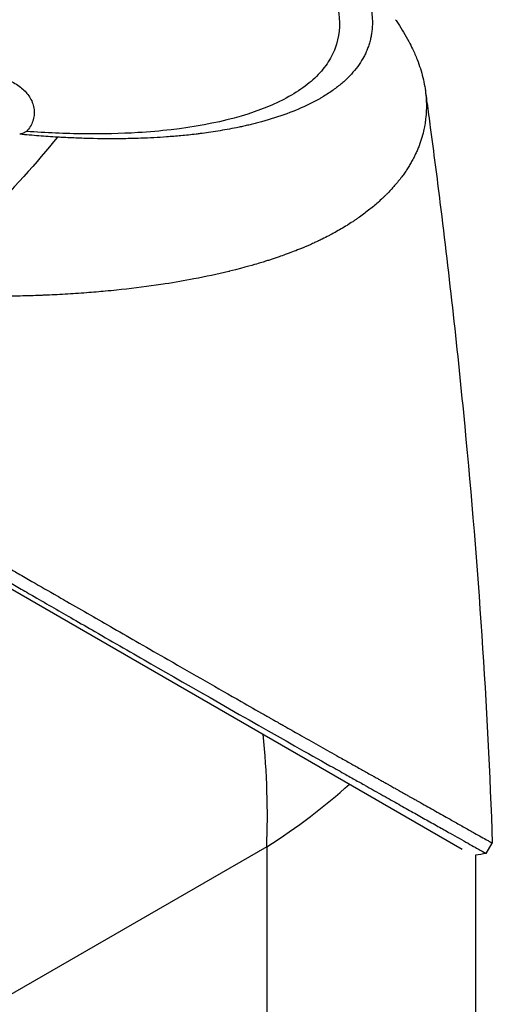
# Model space of a CAD drawing. Header units: millimetres. Extents: x 0 to 4378, y 0 to 2397.
# Tile 296 of 322: x 2759 to 2798, y 1010 to 1092. Entities that reach past the tile are written whole.
import ezdxf

# ---------------------------------------------------------------- set-up
doc = ezdxf.new("R2010")
doc.units = ezdxf.units.MM
doc.header["$LTSCALE"] = 0.2
doc.layers.add('01_Object Line', color=4, linetype='Continuous')

# ---------------------------------------------------------------- blocks, each defined once
blk = doc.blocks.new('A$C92b2c99e')
for p, q in [((53.55402986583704, 220.3833021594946), (53.55402645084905, 220.3833310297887)), ((47.26159016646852, 214.7336054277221), (47.26159462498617, 214.7335358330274)), ((40.07840898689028, 211.9463388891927), (40.07840872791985, 211.9463604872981)), ((7.732759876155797, 192.7212172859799), (57.86856884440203, 163.7752944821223)), ((45.22065795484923, 166.3879545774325), (45.22268636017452, 166.3891054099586)), ((41.71930008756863, 163.9650476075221), (-2.969848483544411, 138.1637556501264)), ((41.71930008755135, 163.9650476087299), (41.71930008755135, 112.3624636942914)), ((42.56801624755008, 164.5155804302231), (42.56801703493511, 164.5156208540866)), ((59.87386267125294, 163.4118653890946), (60.37372654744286, 164.2776550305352)), ((58.99999999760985, 128.284147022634), (58.99999999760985, 163.2701243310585))]:
    blk.add_line(p, q)
for major_axis, ratio, start_param, end_param in [((-27.1173882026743, 52.44417063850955), 0.6058813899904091, 3.955108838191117, 4.136535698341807), ((58.97667815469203, 2.737738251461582), 0.6058813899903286, 5.469669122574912, 5.651095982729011)]:
    blk.add_ellipse((-2.390152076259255e-09, 188.0516967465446), major_axis=major_axis, ratio=ratio, start_param=start_param, end_param=end_param)
for points, knots in [([(38.28010540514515, 246.0907142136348), (38.44929418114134, 245.9933750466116), (38.90085970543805, 245.7333027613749), (39.89449884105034, 245.1171558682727), (40.2799290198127, 244.8694266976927), (40.90462062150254, 244.4546881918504), (41.15036762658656, 244.2879246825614), (42.34952418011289, 243.4566111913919), (43.24696960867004, 242.7779209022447), (44.61954278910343, 241.6435015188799), (45.13775682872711, 241.1872710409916), (46.26605551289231, 240.1237358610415), (46.85008438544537, 239.5160350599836), (48.06724770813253, 238.1017972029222), (48.65019855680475, 237.2984173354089), (49.73518571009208, 235.4500964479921), (50.14637495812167, 234.4130205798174), (50.3866075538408, 233.1451115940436), (50.42131196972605, 232.88121635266), (50.4496784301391, 232.4898422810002), (50.45517406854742, 232.3608867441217), (50.45830938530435, 232.1052949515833), (50.45599936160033, 231.9786243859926), (50.44656537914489, 231.7870866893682), (50.44233920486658, 231.7228318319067), (50.42654729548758, 231.5302337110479), (50.41254171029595, 231.4053663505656), (50.37669796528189, 231.1576721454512), (50.35514387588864, 231.0362791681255), (50.31693045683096, 230.8551059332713), (50.30333802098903, 230.7953721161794), (50.27323158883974, 230.6722366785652), (50.25666114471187, 230.6093072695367), (50.22178538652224, 230.4848338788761), (50.2033574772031, 230.4228836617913), (50.14470150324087, 230.2368303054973), (50.10093937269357, 230.1121300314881), (50.01139734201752, 229.879212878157), (49.96420797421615, 229.7663111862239), (49.86285549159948, 229.5437636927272), (49.80920171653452, 229.434957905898), (49.63511620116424, 229.1085322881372), (49.50380618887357, 228.8938871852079), (49.20603626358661, 228.4613243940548), (49.03569309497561, 228.2413141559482), (48.69025096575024, 227.8420852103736), (48.51833449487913, 227.6618048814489), (48.27408716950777, 227.4274520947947), (48.22202230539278, 227.3786207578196), (47.95554532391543, 227.1350256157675), (47.72955797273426, 226.9465897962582), (47.36783358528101, 226.67077874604), (47.24351252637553, 226.5800230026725), (46.99022497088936, 226.4025934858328), (46.85985367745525, 226.3150296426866), (46.59254510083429, 226.142782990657), (46.45757489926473, 226.0591944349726), (46.24712085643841, 225.9341860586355), (46.17523111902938, 225.8922482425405), (46.03339995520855, 225.8112352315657), (45.96391864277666, 225.7722633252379), (45.81744849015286, 225.6918430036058), (45.74308867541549, 225.6518233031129), (45.52993763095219, 225.5390523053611), (45.38170960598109, 225.4636174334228), (44.08192277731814, 224.8262802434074), (42.75712470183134, 224.3384496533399), (41.1379735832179, 223.8969062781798), (40.99928048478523, 223.860185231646), (40.71877786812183, 223.7881237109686), (40.58067655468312, 223.7536628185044), (40.30634181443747, 223.6872236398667), (40.16967314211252, 223.6550611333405), (39.89759066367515, 223.5928983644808), (39.76299981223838, 223.5630110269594), (39.49490135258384, 223.5052109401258), (39.36011193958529, 223.4770128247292), (38.97189926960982, 223.3980484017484), (38.70927155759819, 223.3476653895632), (37.94081878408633, 223.2085151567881), (37.41834201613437, 223.1245753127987), (36.68174642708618, 223.0195266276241), (36.45134535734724, 222.9885417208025), (36.10843453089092, 222.9450560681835), (35.99861317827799, 222.9315033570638), (35.67316811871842, 222.8925546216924), (35.45707455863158, 222.8681786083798), (35.03395097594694, 222.8232363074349), (34.82968075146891, 222.802814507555), (34.23433908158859, 222.7469013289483), (33.84081135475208, 222.7143610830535), (32.74431199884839, 222.6356261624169), (32.03122963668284, 222.5976071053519), (30.75940015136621, 222.5522785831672), (30.20650689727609, 222.5396624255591), (28.80585007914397, 222.5251396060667), (27.94917463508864, 222.5317523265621), (26.64330478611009, 222.5646712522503), (26.2045941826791, 222.579465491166), (25.54118936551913, 222.6074757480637), (25.31935542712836, 222.617772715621), (24.9854544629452, 222.6346626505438), (24.8739637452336, 222.6405333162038), (24.70644782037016, 222.6497000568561), (24.65056217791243, 222.6528157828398), (24.56666470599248, 222.6575795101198), (24.53868720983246, 222.6591824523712), (24.48278898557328, 222.662413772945), (24.45486808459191, 222.6640423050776), (24.42694390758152, 222.6655630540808)], [0.000491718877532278, 0.000491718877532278, 0.000491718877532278, 0.000491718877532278, 0.07047650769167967, 0.07047650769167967, 0.1167839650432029, 0.1167839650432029, 0.1475976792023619, 0.1475976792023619, 0.2701627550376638, 0.2701627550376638, 0.3512904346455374, 0.3512904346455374, 0.4593778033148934, 0.4593778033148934, 0.6035433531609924, 0.6035433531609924, 0.7954770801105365, 0.7954770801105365, 0.8467589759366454, 0.8467589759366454, 0.8722470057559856, 0.8722470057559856, 0.8975464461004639, 0.8975464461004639, 0.9108155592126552, 0.9108155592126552, 0.9360581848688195, 0.9360581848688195, 0.9610527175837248, 0.9610527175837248, 0.9734072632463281, 0.9734072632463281, 0.9866115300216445, 0.9866115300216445, 0.9999247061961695, 0.9999247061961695, 1.026342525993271, 1.026342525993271, 1.051464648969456, 1.051464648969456, 1.076258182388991, 1.076258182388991, 1.125242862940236, 1.125242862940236, 1.17787790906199, 1.17787790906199, 1.22498503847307, 1.22498503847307, 1.237744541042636, 1.237744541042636, 1.287061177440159, 1.287061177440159, 1.311763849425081, 1.311763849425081, 1.336614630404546, 1.336614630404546, 1.36133253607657, 1.36133253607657, 1.372959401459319, 1.372959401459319, 1.38422183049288, 1.38422183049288, 1.395506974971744, 1.395506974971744, 1.418669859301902, 1.418669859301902, 1.596071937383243, 1.596071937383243, 1.612752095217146, 1.612752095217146, 1.628767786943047, 1.628767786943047, 1.644171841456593, 1.644171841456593, 1.659003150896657, 1.659003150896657, 1.673475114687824, 1.673475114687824, 1.702106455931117, 1.702106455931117, 1.756637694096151, 1.756637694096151, 1.781274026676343, 1.781274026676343, 1.792707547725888, 1.792707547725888, 1.814679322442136, 1.814679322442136, 1.835454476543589, 1.835454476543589, 1.874476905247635, 1.874476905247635, 1.942806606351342, 1.942806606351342, 1.994084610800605, 1.994084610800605, 2.070997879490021, 2.070997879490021, 2.109451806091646, 2.109451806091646, 2.12866605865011, 2.12866605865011, 2.138273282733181, 2.138273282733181, 2.143076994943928, 2.143076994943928, 2.145478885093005, 2.145478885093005, 2.147873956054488, 2.147873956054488, 2.147873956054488, 2.147873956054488]), ([(36.07126276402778, 245.4146639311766), (36.11209481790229, 245.3911546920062), (36.14362296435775, 245.3729328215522), (36.21412083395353, 245.3320810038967), (36.24970249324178, 245.311395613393), (36.35640223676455, 245.2491652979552), (36.42725253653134, 245.2075744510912), (36.6406412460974, 245.0814972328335), (36.78204300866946, 244.9968441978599), (37.21845901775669, 244.73214989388), (37.51010552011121, 244.5502094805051), (38.49968608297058, 243.916374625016), (39.17716131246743, 243.4516697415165), (41.20838322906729, 241.9679845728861), (42.44272931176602, 240.9238527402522), (43.72946446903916, 239.6492013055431), (43.95865566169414, 239.4129015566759), (44.71322071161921, 238.6018279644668), (45.19147455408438, 238.0280798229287), (45.87091896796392, 237.1041951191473), (46.10823258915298, 236.7518745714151), (46.60017157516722, 235.9464239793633), (46.83845457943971, 235.4950375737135), (47.20929458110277, 234.656388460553), (47.35106804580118, 234.2681220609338), (47.5187421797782, 233.6795398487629), (47.56784017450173, 233.47585288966), (47.80726208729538, 232.2577591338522), (47.769544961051, 231.2840036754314), (47.35573643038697, 229.9146323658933), (47.16042378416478, 229.4760004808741), (46.65268989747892, 228.6314636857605), (46.3402544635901, 228.2256627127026), (45.60543620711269, 227.4589340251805), (45.18584565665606, 227.0977420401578), (44.236478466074, 226.4128638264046), (43.70621543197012, 226.0895179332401), (40.7759970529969, 224.5698455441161), (37.6259897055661, 223.7199578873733), (32.91944305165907, 223.1763948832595), (32.00322952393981, 223.0965850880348), (29.63664047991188, 222.9531429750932), (28.15077306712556, 222.918067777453), (25.84153726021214, 222.9432259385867), (25.05809693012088, 222.9647083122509), (23.46685499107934, 223.0335352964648), (22.65919108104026, 223.0809242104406), (21.84238852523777, 223.1410305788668)], [1.005967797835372e-06, 1.005967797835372e-06, 1.005967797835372e-06, 1.005967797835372e-06, 0.01728909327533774, 0.01728909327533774, 0.03499330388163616, 0.03499330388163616, 0.07050558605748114, 0.07050558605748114, 0.1424607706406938, 0.1424607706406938, 0.2947344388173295, 0.2947344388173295, 0.6796895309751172, 0.6796895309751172, 1.520710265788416, 1.520710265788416, 1.712137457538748, 1.712137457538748, 2.178469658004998, 2.178469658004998, 2.46863176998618, 2.46863176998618, 2.84567738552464, 2.84567738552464, 3.177240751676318, 3.177240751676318, 3.354711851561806, 3.354711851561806, 4.24691782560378, 4.24691782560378, 4.688059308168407, 4.688059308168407, 5.12947488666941, 5.12947488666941, 5.562211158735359, 5.562211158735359, 5.997516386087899, 5.997516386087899, 7.753462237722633, 7.753462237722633, 8.159608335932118, 8.159608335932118, 8.770872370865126, 8.770872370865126, 9.077830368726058, 9.077830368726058, 9.38555500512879, 9.38555500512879, 9.38555500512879, 9.38555500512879]), ([(52.36705533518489, 232.3837925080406), (52.43904409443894, 232.2805651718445), (52.51080390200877, 232.1755166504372), (52.5821822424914, 232.0686533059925), (52.89318276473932, 231.6030420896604), (53.19692822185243, 231.1029757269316), (53.47841253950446, 230.5697765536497), (53.58142867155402, 230.3746391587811), (53.68143010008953, 230.1750961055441), (53.77760347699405, 229.9712423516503), (53.91846194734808, 229.6726719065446), (54.04646606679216, 229.374700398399), (54.16152702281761, 229.077542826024), (54.3533844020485, 228.5820500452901), (54.50926911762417, 228.0888457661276), (54.62877580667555, 227.5991326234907), (54.68895608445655, 227.3525265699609), (54.73991663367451, 227.1068085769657), (54.78160623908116, 226.8621147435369), (54.82270435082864, 226.6208926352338), (54.85480264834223, 226.3805947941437), (54.87785048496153, 226.1413550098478), (54.92427789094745, 225.6594320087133), (54.93399320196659, 225.181958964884), (54.90733334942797, 224.7098325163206), (54.89400341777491, 224.4737691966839), (54.87160313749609, 224.2390600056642), (54.84019801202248, 224.005857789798), (54.83361241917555, 223.956955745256), (54.82663096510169, 223.908118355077), (54.81925436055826, 223.8593469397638), (54.80998530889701, 223.7980633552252), (54.78400872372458, 223.6140679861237), (54.71898646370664, 223.3114286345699), (54.6793050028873, 223.1267353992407), (54.62452237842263, 222.8979626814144), (54.54417270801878, 222.6272075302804), (54.48431581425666, 222.4255071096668), (54.41021568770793, 222.2006501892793), (54.31622400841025, 221.9536480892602), (54.27556944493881, 221.8468113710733), (54.2312001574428, 221.7359801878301), (54.18249877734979, 221.6211162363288), (54.13734286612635, 221.5146144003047), (54.08843876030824, 221.4046916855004), (54.03545388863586, 221.2914979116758), (53.99410443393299, 221.2031613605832), (53.95038641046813, 221.1127857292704), (53.90395475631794, 221.0204572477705), (53.8400217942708, 220.8933277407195), (53.77314430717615, 220.7668859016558), (53.702964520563, 220.6412320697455), (53.64302964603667, 220.533921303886), (53.58084196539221, 220.4272416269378), (53.51657770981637, 220.3210521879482), (53.45231345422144, 220.2148627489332), (53.38572703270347, 220.1088335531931), (53.31792776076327, 220.0043369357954), (53.24772654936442, 219.8961382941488), (53.17182427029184, 219.7839886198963), (53.09885465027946, 219.6792020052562), (53.03087835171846, 219.5815859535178), (52.96544707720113, 219.490359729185), (52.88243869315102, 219.3796261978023), (52.79943030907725, 219.2688926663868), (52.69884482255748, 219.1386518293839), (52.5997134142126, 219.0155037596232), (52.50058200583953, 218.8923556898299), (52.40290466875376, 218.7763003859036), (52.29928370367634, 218.6568728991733), (52.22399257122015, 218.5700967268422), (52.14745616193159, 218.4842603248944), (52.06943000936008, 218.3989087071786), (52.04007106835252, 218.3667934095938), (52.010501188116, 218.3347474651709), (51.98070734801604, 218.3027466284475), (51.87173152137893, 218.185698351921), (51.75994285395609, 218.069456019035), (51.64515453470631, 217.9542629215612), (51.58776036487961, 217.896666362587), (51.5296729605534, 217.8392793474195), (51.47081475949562, 217.7820891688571), (51.41195655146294, 217.7248989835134), (51.35252981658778, 217.6680690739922), (51.29225864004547, 217.6113261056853), (51.17171626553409, 217.4978401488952), (51.04859506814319, 217.3855093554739), (50.92252204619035, 217.2739775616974), (50.67037591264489, 217.0509138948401), (50.40676688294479, 216.8316982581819), (50.13270755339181, 216.6163693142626), (49.99567783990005, 216.5087048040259), (49.85589227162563, 216.4018811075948), (49.71363017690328, 216.296162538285), (49.57136804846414, 216.1904439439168), (49.42625305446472, 216.0855327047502), (49.27835524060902, 215.9818974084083), (49.20440632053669, 215.9300797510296), (49.12979580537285, 215.8785313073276), (49.05453607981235, 215.8271877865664), (48.97927634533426, 215.7758442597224), (48.90336187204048, 215.7247745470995), (48.8266349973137, 215.6739812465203), (48.67749884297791, 215.5752528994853), (48.52535525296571, 215.4777436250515), (48.37075409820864, 215.3812857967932), (48.36627825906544, 215.3784932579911), (48.36180035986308, 215.3757015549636), (48.35732041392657, 215.3729106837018), (48.19809715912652, 215.2737193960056), (48.03564452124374, 215.1755759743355), (47.87051272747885, 215.0786918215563), (47.70538037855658, 214.9818073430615), (47.53741556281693, 214.8859192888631), (47.36658709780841, 214.7913140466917), (47.28117264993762, 214.7440113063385), (47.19488445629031, 214.6969525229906), (47.10790790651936, 214.6503252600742), (47.02093121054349, 214.6036979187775), (46.93316590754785, 214.5573651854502), (46.84471154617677, 214.5112983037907), (46.66780237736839, 214.419164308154), (46.48857618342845, 214.3281538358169), (46.30638053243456, 214.2382850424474), (46.1989485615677, 214.185293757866), (46.0906175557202, 214.1327365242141), (45.98133632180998, 214.0806040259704), (45.97932273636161, 214.0796434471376), (45.97710923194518, 214.0785882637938), (45.97469559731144, 214.0774385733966), (45.94062391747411, 214.0612091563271), (45.86680580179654, 214.0260910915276), (45.75179801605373, 213.9727237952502), (45.66492893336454, 213.9324137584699), (45.55459514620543, 213.8817381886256), (45.41956679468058, 213.8212231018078), (45.34721417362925, 213.7887971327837), (45.26776036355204, 213.7535487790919), (45.1809257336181, 213.7155708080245), (45.09156058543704, 213.6764860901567), (44.99464504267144, 213.6346269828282), (44.88950969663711, 213.5899743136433), (44.81660438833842, 213.5590102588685), (44.7397830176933, 213.5267216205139), (44.65904098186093, 213.4932045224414), (44.63711820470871, 213.4841040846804), (44.61542945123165, 213.4751301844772), (44.59397890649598, 213.4662824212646), (44.3661969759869, 213.3723286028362), (44.16442726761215, 213.2921831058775), (43.9913055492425, 213.2248238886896), (43.56628897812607, 213.0594559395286), (43.31522211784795, 212.9701520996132), (43.25456774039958, 212.9481610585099), (43.08455606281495, 212.8865210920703), (42.91283552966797, 212.825758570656), (42.73938700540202, 212.7658790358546), (42.52552575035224, 212.6920478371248), (42.30931091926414, 212.6196644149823), (42.09049669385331, 212.5485056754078), (41.99268979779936, 212.5166987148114), (41.89448880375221, 212.4851369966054), (41.79586639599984, 212.4538184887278), (41.67384914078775, 212.4150707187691), (41.55118682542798, 212.3766952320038), (41.42782772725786, 212.3386881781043), (41.28551043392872, 212.294840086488), (41.14232264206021, 212.2514862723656), (40.9982786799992, 212.2086277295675), (40.74185741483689, 212.1323326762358), (39.98918335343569, 211.9028255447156), (38.65227711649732, 211.5762585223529), (38.62930622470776, 211.5706474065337), (38.6061603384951, 211.565009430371), (38.58283877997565, 211.5593450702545), (37.64757476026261, 211.3321873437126), (36.68303710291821, 211.1239588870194), (35.69287569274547, 210.9347621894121), (34.92150106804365, 210.7873705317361), (34.13418854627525, 210.6514584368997), (33.33269379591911, 210.5270326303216), (33.07988332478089, 210.4877857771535), (32.82566426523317, 210.4496969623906), (32.57009185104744, 210.4127654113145), (31.50426398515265, 210.2587477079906), (30.41434302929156, 210.1247728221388), (29.30380453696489, 210.0106103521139), (28.99848188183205, 209.9792234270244), (28.69159808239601, 209.9493406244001), (28.38319260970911, 209.9209471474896), (28.14311019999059, 209.8988438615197), (27.88970910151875, 209.8764599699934), (27.62271302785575, 209.8540803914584), (27.10438902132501, 209.8106345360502), (26.53518486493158, 209.7671578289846), (25.91275301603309, 209.7260923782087), (25.63498273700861, 209.7077662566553), (25.34658637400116, 209.6899274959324), (25.04761952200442, 209.6727066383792), (24.76671944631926, 209.6565264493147), (24.47644805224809, 209.6408891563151), (24.17641918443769, 209.6261722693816), (23.89256168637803, 209.6122486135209), (23.60006047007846, 209.5991307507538), (23.29893907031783, 209.58688867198), (23.2526508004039, 209.5850068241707), (23.20615507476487, 209.5831438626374), (23.15945249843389, 209.5813005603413), (22.92235301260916, 209.5719424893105), (22.67447480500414, 209.5628890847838), (22.41584841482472, 209.5543501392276), (21.87070334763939, 209.5363513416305), (21.2773699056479, 209.5207664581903), (20.63417198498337, 209.5097190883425), (20.07175571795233, 209.5000591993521), (19.4715907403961, 209.4938257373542), (18.83283170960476, 209.4922574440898), (17.73117803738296, 209.4895526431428), (16.51436888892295, 209.5011907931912), (15.17981572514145, 209.5352832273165), (14.21601687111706, 209.5599043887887), (13.19076305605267, 209.5962089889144), (12.10337789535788, 209.6476573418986)], [0.2159975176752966, 0.2159975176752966, 0.2159975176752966, 0.2159975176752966, 0.2208888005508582, 0.2208888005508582, 0.2208888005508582, 0.242200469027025, 0.242200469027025, 0.242200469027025, 0.25, 0.25, 0.25, 0.2678208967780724, 0.2678208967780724, 0.2678208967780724, 0.2975361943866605, 0.2975361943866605, 0.2975361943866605, 0.3125, 0.3125, 0.3125, 0.3272656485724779, 0.3272656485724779, 0.3272656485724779, 0.3570094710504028, 0.3570094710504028, 0.3570094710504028, 0.3718813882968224, 0.3718813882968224, 0.3718813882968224, 0.375, 0.375, 0.375, 0.3991671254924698, 0.3991671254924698, 0.3991671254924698, 0.4139157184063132, 0.4139157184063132, 0.4139157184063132, 0.4249027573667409, 0.4249027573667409, 0.4249027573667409, 0.4296550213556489, 0.4296550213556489, 0.4296550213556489, 0.4340613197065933, 0.4340613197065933, 0.4340613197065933, 0.4375, 0.4375, 0.4375, 0.4468813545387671, 0.4468813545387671, 0.4468813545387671, 0.4548932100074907, 0.4548932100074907, 0.4548932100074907, 0.462905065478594, 0.462905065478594, 0.462905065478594, 0.4712007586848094, 0.4712007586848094, 0.4712007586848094, 0.4789287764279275, 0.4789287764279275, 0.4789287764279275, 0.4866567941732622, 0.4866567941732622, 0.4866567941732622, 0.494384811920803, 0.494384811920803, 0.494384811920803, 0.5, 0.5, 0.5, 0.5024140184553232, 0.5024140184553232, 0.5024140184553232, 0.5112436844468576, 0.5112436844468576, 0.5112436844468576, 0.5156585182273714, 0.5156585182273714, 0.5156585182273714, 0.5200733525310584, 0.5200733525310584, 0.5200733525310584, 0.5289030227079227, 0.5289030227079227, 0.5289030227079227, 0.5465623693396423, 0.5465623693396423, 0.5465623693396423, 0.5553920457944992, 0.5553920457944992, 0.5553920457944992, 0.564221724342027, 0.564221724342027, 0.564221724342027, 0.5686365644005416, 0.5686365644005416, 0.5686365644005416, 0.5730514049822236, 0.5730514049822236, 0.5730514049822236, 0.5816326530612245, 0.5816326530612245, 0.5816326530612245, 0.5818813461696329, 0.5818813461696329, 0.5818813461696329, 0.5907202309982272, 0.5907202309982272, 0.5907202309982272, 0.5995591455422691, 0.5995591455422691, 0.5995591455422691, 0.6039786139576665, 0.6039786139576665, 0.6039786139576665, 0.6083980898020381, 0.6083980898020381, 0.6083980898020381, 0.6172370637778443, 0.6172370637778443, 0.6172370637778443, 0.6224489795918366, 0.6224489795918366, 0.6224489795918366, 0.6229413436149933, 0.6229413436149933, 0.6229413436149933, 0.6298917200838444, 0.6298917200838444, 0.6298917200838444, 0.635141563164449, 0.635141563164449, 0.635141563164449, 0.6379546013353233, 0.6379546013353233, 0.6379546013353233, 0.6408496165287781, 0.6408496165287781, 0.6408496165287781, 0.6428571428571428, 0.6428571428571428, 0.6428571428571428, 0.6433986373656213, 0.6433986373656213, 0.6433986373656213, 0.6491487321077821, 0.6491487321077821, 0.6491487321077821, 0.6632653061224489, 0.6632653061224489, 0.6632653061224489, 0.6704636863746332, 0.6704636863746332, 0.6704636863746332, 0.6793392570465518, 0.6793392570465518, 0.6793392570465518, 0.6833065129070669, 0.6833065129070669, 0.6833065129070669, 0.6882148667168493, 0.6882148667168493, 0.6882148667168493, 0.6938775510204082, 0.6938775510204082, 0.6938775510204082, 0.7239726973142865, 0.7239726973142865, 0.7239726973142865, 0.7244897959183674, 0.7244897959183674, 0.7244897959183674, 0.7589041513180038, 0.7589041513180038, 0.7589041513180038, 0.7857142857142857, 0.7857142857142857, 0.7857142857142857, 0.7941949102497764, 0.7941949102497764, 0.7941949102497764, 0.8295621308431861, 0.8295621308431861, 0.8295621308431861, 0.8392857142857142, 0.8392857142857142, 0.8392857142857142, 0.8490080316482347, 0.8490080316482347, 0.8490080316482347, 0.8678821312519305, 0.8678821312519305, 0.8678821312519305, 0.8763050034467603, 0.8763050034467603, 0.8763050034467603, 0.884218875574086, 0.884218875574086, 0.884218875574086, 0.8917061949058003, 0.8917061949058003, 0.8917061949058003, 0.8928571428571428, 0.8928571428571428, 0.8928571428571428, 0.9031342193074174, 0.9031342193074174, 0.9031342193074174, 0.9247967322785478, 0.9247967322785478, 0.9247967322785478, 0.9437385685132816, 0.9437385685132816, 0.9437385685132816, 0.9764071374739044, 0.9764071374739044, 0.9764071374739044, 1, 1, 1, 1]), ([(16.65982776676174, 227.4447875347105), (16.85816431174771, 227.5295858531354), (17.07133078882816, 227.6008156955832), (17.50528629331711, 227.7064239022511), (17.72433960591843, 227.7434191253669), (18.25330629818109, 227.7923341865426), (18.56992576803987, 227.79264425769), (19.18132212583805, 227.7316003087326), (19.47179872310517, 227.6780843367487), (20.0697619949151, 227.5103678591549), (20.37096365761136, 227.3938442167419), (20.9912607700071, 227.0760258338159), (21.29118946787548, 226.8696273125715), (21.80196784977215, 226.4057525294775), (22.0045512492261, 226.1558025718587), (22.34074514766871, 225.5848488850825), (22.44564585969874, 225.2657987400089), (22.52239288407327, 224.6232626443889), (22.4826347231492, 224.301456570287), (22.26825354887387, 223.6881481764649), (22.0851458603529, 223.3972205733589), (21.84238852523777, 223.1410305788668)], [-1.145280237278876, -1.145280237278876, -1.145280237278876, -1.145280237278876, -1.059046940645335, -1.059046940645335, -0.9798907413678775, -0.9798907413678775, -0.8757861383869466, -0.8757861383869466, -0.784614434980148, -0.784614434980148, -0.6870458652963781, -0.6870458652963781, -0.5718121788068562, -0.5718121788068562, -0.4564987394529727, -0.4564987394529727, -0.3151763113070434, -0.3151763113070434, -0.1620733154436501, -0.1620733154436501, 0, 0, 0, 0]), ([(54.8317356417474, 226.5361715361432), (54.83522550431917, 226.5107265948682), (54.83883813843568, 226.4843776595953), (54.85289208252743, 226.3818343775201), (54.86338375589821, 226.305198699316), (54.90530312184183, 225.9986637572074), (54.93663615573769, 225.7687800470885), (55.06153900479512, 224.8493164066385), (55.15425005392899, 224.1598792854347), (55.52114588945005, 221.4028008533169), (55.78742406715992, 219.3365144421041), (56.81505065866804, 211.0779001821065), (57.5011198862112, 204.89926657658), (59.20251518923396, 187.1866398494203), (59.98155322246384, 175.6940803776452), (60.37372891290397, 164.2776655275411)], [0, 0, 0, 0, 0.00864042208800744, 0.00864042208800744, 0.03420166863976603, 0.03420166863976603, 0.1108854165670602, 0.1108854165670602, 0.3409368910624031, 0.3409368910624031, 1.03109806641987, 1.03109806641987, 3.101792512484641, 3.101792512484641, 6.985754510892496, 6.985754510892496, 6.985754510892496, 6.985754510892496]), ([(24.42694390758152, 222.6655630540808), (22.69157746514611, 220.566237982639), (20.69294146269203, 218.332870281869), (18.43104545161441, 215.9653377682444), (16.89850170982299, 214.3612201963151), (15.24510275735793, 212.6955113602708), (13.47084924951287, 210.9682112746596), (13.02273465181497, 210.531955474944), (12.56691081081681, 210.0917708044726), (12.1033778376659, 209.6476573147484)], [-1, -1, -1, -1, -0.4590715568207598, -0.4590715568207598, -0.4590715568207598, -0.09256642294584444, -0.09256642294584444, -0.09256642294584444, 0, 0, 0, 0]), ([(21.84238852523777, 223.1410305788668), (21.77277626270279, 223.0908425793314), (21.69101709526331, 223.0467766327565), (21.50560589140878, 222.9698969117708), (21.40280511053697, 222.9369937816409), (21.28926204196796, 222.9081628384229)], [-0.1192507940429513, -0.1192507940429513, -0.1192507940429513, -0.1192507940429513, -0.05896133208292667, -0.05896133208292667, 0, 0, 0, 0]), ([(24.42694390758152, 222.6655630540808), (23.91130848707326, 222.6960197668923), (23.39190210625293, 222.7314629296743), (22.34613868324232, 222.8122928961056), (21.81914330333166, 222.8577660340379), (21.28926204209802, 222.9081628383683)], [2.597532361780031e-05, 2.597532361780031e-05, 2.597532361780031e-05, 2.597532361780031e-05, 0.1679092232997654, 0.1679092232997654, 0.3362859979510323, 0.3362859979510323, 0.3362859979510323, 0.3362859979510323]), ([(12.81731359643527, 191.4042756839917), (12.83335594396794, 191.3949936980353), (13.0363061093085, 191.2775749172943), (13.13604372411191, 191.2198742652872), (13.21562546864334, 191.1738369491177), (13.4541898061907, 191.0358369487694), (13.61299619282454, 190.9439811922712), (14.08870000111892, 190.6688287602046), (14.4048341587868, 190.4859913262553), (15.35013903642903, 189.9393589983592), (15.97684778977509, 189.5770749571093), (17.84563278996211, 188.4970914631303), (19.07442825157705, 187.7871167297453), (20.57776512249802, 186.9197214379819), (20.87565943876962, 186.747815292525), (21.55043289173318, 186.3583395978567), (21.93196034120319, 186.1382982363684), (23.00373294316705, 185.5194920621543), (23.70235799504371, 185.1173362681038), (24.53314557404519, 184.6384661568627), (24.67048939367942, 184.5592466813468), (24.93065908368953, 184.4092973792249), (25.05324442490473, 184.3386696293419), (26.48279250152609, 183.5150975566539), (27.76665557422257, 182.7759320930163), (29.74730246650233, 181.6366629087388), (30.45913079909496, 181.2273810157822), (31.96844464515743, 180.3600539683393), (32.76368368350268, 179.9033771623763), (35.64030648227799, 178.2524729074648), (37.66071078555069, 177.0951967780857), (40.24898696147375, 175.6170955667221), (40.88378456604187, 175.2550236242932), (41.60392085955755, 174.8446562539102), (41.6961604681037, 174.7921077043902), (41.85700909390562, 174.7005079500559), (41.93052842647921, 174.6585500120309), (42.07732482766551, 174.5750571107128), (42.15257128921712, 174.5322890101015), (42.32709734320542, 174.4331580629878), (42.42254735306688, 174.3789170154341), (42.59210578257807, 174.2828407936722), (42.66268320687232, 174.2428587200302), (42.83660568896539, 174.144204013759), (42.9401652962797, 174.0854078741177), (43.12853957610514, 173.9786541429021), (43.21369978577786, 173.9304200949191), (43.73755043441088, 173.6336121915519), (44.16670378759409, 173.3906314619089), (45.13010914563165, 172.8458746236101), (45.65704016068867, 172.5484388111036), (46.68368944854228, 171.9701422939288), (47.18307309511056, 171.6894172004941), (47.97068767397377, 171.247991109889), (48.27143965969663, 171.0797251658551), (48.63059416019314, 170.878523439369), (48.69690367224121, 170.8413804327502), (48.88302074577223, 170.737152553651), (49.00213017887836, 170.6703257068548), (49.40574317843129, 170.4441480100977), (49.68521642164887, 170.2877356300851), (50.10134065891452, 170.0546536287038), (50.24560830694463, 169.9739272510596), (50.43574971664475, 169.8673913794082), (50.48499776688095, 169.8398344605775), (50.55945408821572, 169.7981911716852), (50.58399731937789, 169.7844392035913), (50.66418453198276, 169.7395151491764), (50.72032534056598, 169.7079879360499), (50.86040402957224, 169.6292753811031), (50.94703658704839, 169.5805187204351), (51.13856234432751, 169.4728433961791), (51.24011564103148, 169.4157811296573), (51.43891960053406, 169.3039726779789), (51.53622878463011, 169.2492348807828), (51.66629077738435, 169.1761701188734), (51.69777367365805, 169.1584968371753), (51.81029807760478, 169.095319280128), (51.89302256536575, 169.0485843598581), (52.09918745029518, 168.9324713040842), (52.21550627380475, 168.8675411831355), (52.41715763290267, 168.75454818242), (52.5022944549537, 168.7064725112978), (52.67029049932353, 168.6113359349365), (52.75480143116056, 168.5634923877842), (52.97109568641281, 168.4418481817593), (53.10031876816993, 168.3698600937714), (53.32381320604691, 168.2442680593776), (53.41575966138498, 168.1923590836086), (53.5767158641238, 168.1016690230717), (53.64490634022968, 168.0634161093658), (53.74781702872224, 168.0055888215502), (53.7824326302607, 167.9861290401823), (53.91510211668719, 167.9115235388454), (54.01227362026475, 167.8568349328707), (54.54270715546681, 167.558575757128), (54.95742958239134, 167.3252795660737), (55.77711872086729, 166.8639216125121), (56.1802982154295, 166.6372111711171), (56.70543593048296, 166.3416070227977), (56.84934538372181, 166.2606103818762), (57.05700360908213, 166.1434166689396), (57.12364257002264, 166.1058721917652), (57.34506821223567, 165.9811991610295), (57.49714838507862, 165.8955738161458), (57.79343884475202, 165.7287291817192), (57.93878398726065, 165.6468553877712), (58.38141251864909, 165.3974289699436), (58.65720983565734, 165.2420760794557), (59.10735232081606, 164.9884271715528), (59.29097964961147, 164.8849085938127), (59.64499593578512, 164.6855154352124), (59.80829977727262, 164.5935230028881), (60.04909950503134, 164.4581110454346), (60.13727497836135, 164.4085965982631), (60.31633139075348, 164.308424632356), (60.37384108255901, 164.2766289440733), (60.37381648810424, 164.2776065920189)], [-6.229961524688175, -6.229961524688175, -6.229961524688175, -6.229961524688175, -6.227864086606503, -6.227864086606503, -6.219552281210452, -6.219552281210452, -6.20292896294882, -6.20292896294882, -6.169680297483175, -6.169680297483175, -6.103208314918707, -6.103208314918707, -5.970065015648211, -5.970065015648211, -5.937452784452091, -5.937452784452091, -5.89534623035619, -5.89534623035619, -5.81611940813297, -5.81611940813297, -5.800362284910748, -5.800362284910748, -5.786281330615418, -5.786281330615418, -5.63588690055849, -5.63588690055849, -5.550127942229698, -5.550127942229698, -5.451964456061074, -5.451964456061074, -5.190409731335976, -5.190409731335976, -5.103809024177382, -5.103809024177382, -5.091040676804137, -5.091040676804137, -5.081268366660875, -5.081268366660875, -5.070806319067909, -5.070806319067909, -5.05710139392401, -5.05710139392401, -5.047415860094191, -5.047415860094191, -5.032992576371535, -5.032992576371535, -5.021064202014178, -5.021064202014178, -4.959513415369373, -4.959513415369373, -4.879661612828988, -4.879661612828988, -4.798865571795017, -4.798865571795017, -4.746912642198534, -4.746912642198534, -4.735038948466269, -4.735038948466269, -4.713278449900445, -4.713278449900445, -4.660559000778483, -4.660559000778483, -4.631405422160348, -4.631405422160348, -4.62096207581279, -4.62096207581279, -4.615809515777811, -4.615809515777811, -4.603824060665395, -4.603824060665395, -4.585775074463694, -4.585775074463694, -4.565126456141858, -4.565126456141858, -4.54506104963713, -4.54506104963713, -4.538128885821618, -4.538128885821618, -4.518661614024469, -4.518661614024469, -4.489930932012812, -4.489930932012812, -4.468033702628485, -4.468033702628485, -4.446172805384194, -4.446172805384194, -4.412021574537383, -4.412021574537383, -4.387420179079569, -4.387420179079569, -4.36864402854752, -4.36864402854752, -4.359075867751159, -4.359075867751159, -4.331844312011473, -4.331844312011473, -4.208918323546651, -4.208918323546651, -4.07624485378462, -4.07624485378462, -4.023994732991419, -4.023994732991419, -3.998903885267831, -3.998903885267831, -3.939655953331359, -3.939655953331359, -3.878964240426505, -3.878964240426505, -3.746370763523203, -3.746370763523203, -3.637172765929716, -3.637172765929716, -3.509454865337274, -3.509454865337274, -3.406658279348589, -3.406658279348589, -3.238867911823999, -3.238867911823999, -3.238867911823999, -3.238867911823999]), ([(12.31732370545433, 190.538267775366), (12.36408955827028, 190.5112100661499), (12.77019075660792, 190.2762400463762), (13.6568082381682, 189.7634084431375), (13.98978495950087, 189.5708377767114), (14.98520811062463, 188.9952426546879), (15.64489125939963, 188.6139096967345), (17.61282106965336, 187.4767259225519), (18.9087999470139, 186.7281470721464), (20.53939679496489, 185.7873347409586), (20.89715797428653, 185.5808806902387), (21.6702698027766, 185.1346479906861), (22.08105055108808, 184.8976725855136), (23.58220470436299, 184.0321529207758), (24.65448878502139, 183.4141803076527), (26.3096375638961, 182.4609959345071), (26.90851727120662, 182.1162290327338), (29.08549575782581, 180.8634288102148), (30.63341975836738, 179.9735452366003), (35.09877732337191, 177.4095424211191), (40.40387346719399, 174.369816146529), (45.06127738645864, 171.7359776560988), (46.03699490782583, 171.1860190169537), (47.40261733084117, 170.4199414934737), (47.83800715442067, 170.1764643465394), (48.42236431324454, 169.8489850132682), (48.58515659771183, 169.7577430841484), (49.05957278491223, 169.4920692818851), (49.36331667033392, 169.3219363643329), (49.74998480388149, 169.1054199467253), (49.84008455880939, 169.0549356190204), (49.99267392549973, 168.9695199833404), (50.05403741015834, 168.9351224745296), (50.1738085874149, 168.8680921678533), (50.23183281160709, 168.8355008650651), (50.34774209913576, 168.7703328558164), (50.40773381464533, 168.7366018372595), (50.69735418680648, 168.5737672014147), (50.92392029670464, 168.4463839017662), (51.3862936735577, 168.1864017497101), (51.62116798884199, 168.0543282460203), (52.28100389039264, 167.6832935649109), (52.69552408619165, 167.450189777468), (53.49187474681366, 167.0023157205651), (53.87380830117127, 166.7874990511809), (54.62644021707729, 166.3641835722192), (54.99462419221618, 166.1568707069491), (55.71083561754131, 165.7539083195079), (56.05870700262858, 165.5583401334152), (56.55710535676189, 165.2774438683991), (56.72299308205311, 165.1839190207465), (57.15405390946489, 164.9413473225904), (57.40392737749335, 164.8005335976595), (57.90336551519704, 164.519182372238), (58.14661382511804, 164.3821158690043), (58.58318767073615, 164.1361537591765), (58.77747247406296, 164.0267058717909), (59.11439053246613, 163.8368755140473), (59.25923713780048, 163.7553365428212), (59.6178775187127, 163.5535492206), (59.77308277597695, 163.4666100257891), (59.86172107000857, 163.4178629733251), (59.87365702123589, 163.411515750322), (59.87384879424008, 163.4118618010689)], [9.99561447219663e-07, 9.99561447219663e-07, 9.99561447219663e-07, 9.99561447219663e-07, 0.01748957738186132, 0.01748957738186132, 0.02806413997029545, 0.02806413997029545, 0.04920444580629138, 0.04920444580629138, 0.09158329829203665, 0.09158329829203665, 0.1038290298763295, 0.1038290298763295, 0.1177045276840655, 0.1177045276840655, 0.154892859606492, 0.154892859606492, 0.1762616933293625, 0.1762616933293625, 0.2332292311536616, 0.2332292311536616, 0.3447473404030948, 0.3447473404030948, 0.3768428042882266, 0.3768428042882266, 0.3928613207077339, 0.3928613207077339, 0.3992060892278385, 0.3992060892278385, 0.4115741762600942, 0.4115741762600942, 0.415343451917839, 0.415343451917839, 0.4181397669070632, 0.4181397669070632, 0.4207137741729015, 0.4207137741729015, 0.4231441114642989, 0.4231441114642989, 0.4328040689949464, 0.4328040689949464, 0.4431450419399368, 0.4431450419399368, 0.4624047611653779, 0.4624047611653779, 0.4815797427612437, 0.4815797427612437, 0.5018181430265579, 0.5018181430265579, 0.5229617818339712, 0.5229617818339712, 0.5340034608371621, 0.5340034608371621, 0.5527187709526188, 0.5527187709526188, 0.5738832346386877, 0.5738832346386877, 0.5945830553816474, 0.5945830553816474, 0.6145009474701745, 0.6145009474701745, 0.6528362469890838, 0.6528362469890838, 0.6664979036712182, 0.6664979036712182, 0.6664979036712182, 0.6664979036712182])]:
    blk.add_open_spline(points, degree=3, knots=knots)
blk.add_open_spline([(59.87384013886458, 163.4118532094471), (59.5796065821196, 163.364192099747), (59.28531544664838, 163.3164604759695), (58.99097117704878, 163.2686580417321)], degree=3)

msp = doc.modelspace()

# ---------------------------------------------------------------- block references
at = {"layer": '01_Object Line'}
msp.add_blockref('A$C92b2c99e', (2737.807365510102, 859.1456654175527), dxfattribs=at)

doc.saveas('drawing.dxf')
